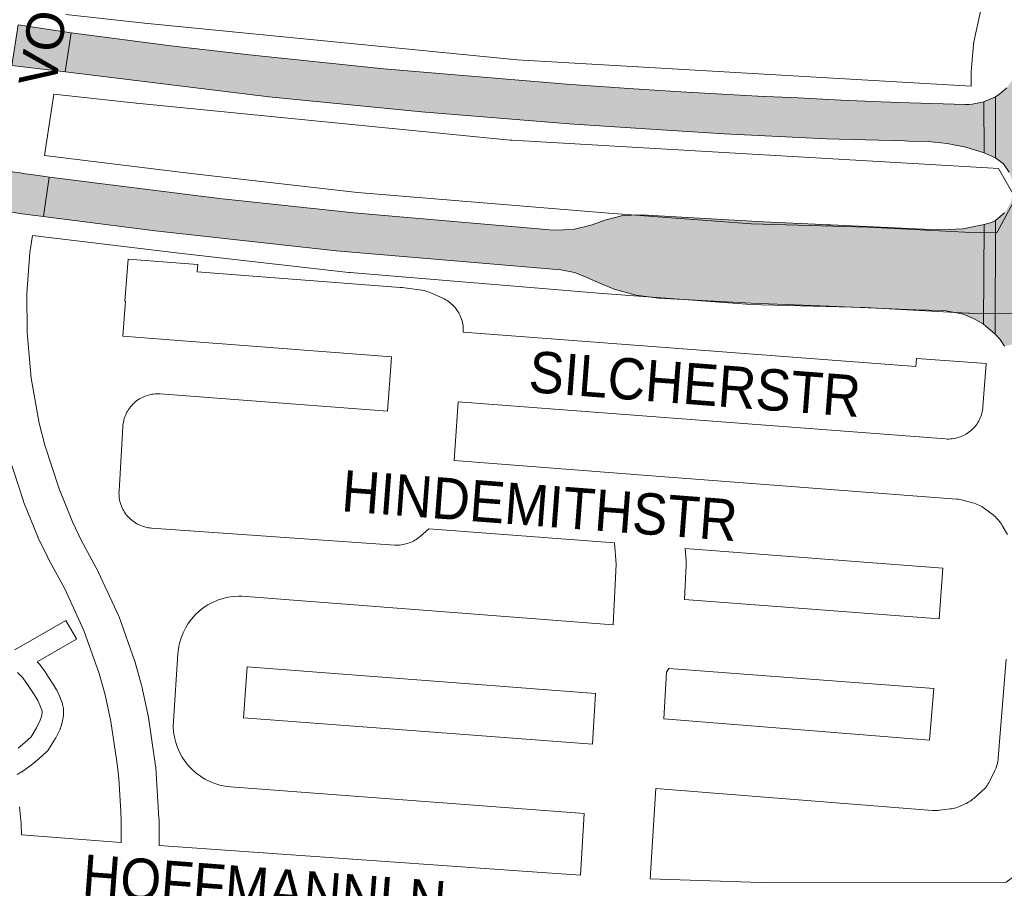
# Paper-space layout 'Layout1' of a CAD drawing. Header units: metres. Extents: x 123097 to 144122, y 392739 to 407589.
# Tile 382 of 510: x 133957 to 134141, y 399061 to 399223. Entities that reach past the tile are written whole.
import ezdxf
from ezdxf.enums import TextEntityAlignment as Align

# ---------------------------------------------------------------- set-up
doc = ezdxf.new("R2010")
doc.units = ezdxf.units.M
doc.header["$MEASUREMENT"] = 0
for name, color, linetype, lineweight in [('gs-anno-wegen algemeen tekst', 7, 'Continuous', 0), ('gs-knt-aanvullende hoofdweg', 7, 'Continuous', 0), ('gs-knt-fietspaden', 7, 'Continuous', 0), ('gs-knt-paden', 7, 'Continuous', 0), ('gs-knt-wegen algemeen', 7, 'Continuous', 0), ('gs-vlk-plantopografie wegen algemeen', 7, 'Continuous', 0), ('ir-ARC-asfalt-hoofdwegen-te inspecteren', 5, 'Continuous', 0)]:
    doc.layers.add(name, color=color, linetype=linetype, lineweight=lineweight)
doc.styles.add('Style-Arial', font='arial.ttf')

psp = doc.layouts.get("Layout1")

# ---------------------------------------------------------------- hatches: boundary and pattern name
at = {"layer": 'ir-ARC-asfalt-hoofdwegen-te inspecteren', "linetype": 'Continuous', "lineweight": 13}
for points in [[(133966.771, 399220.797), (133965.67, 399213.519), (133966.18, 399213.46), (134003.631, 399208.84), (134032.061, 399206.03), (134059.571, 399203.81), (134066.205, 399203.382), (134078.742, 399202.547), (134088.482, 399201.969), (134107.47, 399201.037), (134122.161, 399200.621), (134122.81, 399200.603), (134126.495, 399200.499), (134130.045, 399200.182), (134133.539, 399199.481), (134136.936, 399198.404), (134136.904, 399207.937), (134134.687, 399207.494), (134134.063, 399207.449), (134133.435, 399207.438), (134123.111, 399207.753), (134117.757, 399207.917), (134110.246, 399208.235), (134102.282, 399208.667), (134094.754, 399208.971), (134080.415, 399209.753), (134071.663, 399210.337), (134059.12, 399211.22), (134025.02, 399214.07), (134000, 399216.653), (133985.34, 399218.37), (133967.29, 399220.72)], [(134164.109, 399214.691), (134155.713, 399215.392), (134155.672, 399212.98), (134155.604, 399209.125), (134155.317, 399208.422), (134154.622, 399208.117), (134153.894, 399208.138), (134153.204, 399208.465), (134152.96, 399209.189), (134153.202, 399212.848), (134153.4, 399215.578), (134143.668, 399216.39), (134143.54, 399215.326), (134142.966, 399213.555), (134142.159, 399211.877), (134141.156, 399210.519), (134139.887, 399209.405), (134139.079, 399208.875), (134139.075, 399197.507), (134140.534, 399196.343), (134141.621, 399194.825), (134142.252, 399193.068), (134142.381, 399191.206), (134141.881, 399189.078), (134140.73, 399187.22), (134139.048, 399185.824), (134139.026, 399164.644), (134139.906, 399163.624), (134140.734, 399162.351), (134149.396, 399164.455), (134149.348, 399167.525), (134149.315, 399169.657), (134149.736, 399170.816), (134150.76, 399171.503), (134151.992, 399171.454), (134152.958, 399170.687), (134153.286, 399169.499), (134153.185, 399167.4), (134153.042, 399164.426), (134159.714, 399164.384), (134160.101, 399165.63), (134161.218, 399167.779), (134161.491, 399168.161), (134161.781, 399168.53), (134162.948, 399169.742), (134164.308, 399170.734), (134164.992, 399171.104), (134165.522, 399171.322), (134165.446, 399181.633), (134164.432, 399182.094), (134163.463, 399182.642), (134162.812, 399183.092), (134162.214, 399183.61), (134161.05, 399185.153), (134160.442, 399186.987), (134160.454, 399188.919), (134160.995, 399190.573), (134161.991, 399192), (134163.358, 399193.078), (134164.409, 399193.628), (134165.509, 399194.072), (134165.468, 399213.422)], [(133956.115, 399187.274), (133957.147, 399187.135), (133959.591, 399186.804), (133961.589, 399186.534), (133962.699, 399193.874), (133960.705, 399194.161), (133958.259, 399194.514), (133957.233, 399194.662), (133954.774, 399195.016), (133952.786, 399195.303), (133951.663, 399187.877), (133953.655, 399187.607)], [(134073.03, 399186.864), (134069.572, 399186.704), (134066.218, 399185.845), (134063.861, 399184.975), (134060.361, 399184.105), (134056.756, 399184.017), (134019.431, 399187.22), (133994.39, 399189.87), (133963.21, 399193.8), (133962.699, 399193.874), (133961.589, 399186.534), (133962.06, 399186.47), (133982.43, 399183.86), (134016.181, 399180.15), (134058.065, 399176.576), (134060.567, 399176.119), (134062.937, 399175.195), (134064.101, 399174.608), (134067.991, 399172.97), (134072.069, 399171.878), (134076.257, 399171.354), (134093.491, 399170.39), (134107.982, 399169.811), (134124.158, 399169.165), (134129.137, 399169.01), (134129.881, 399168.969), (134133.022, 399168.328), (134134.99, 399167.531), (134136.824, 399166.46), (134136.936, 399185.027), (134132.993, 399184.247), (134128.978, 399184.08), (134126.949, 399184.124), (134108.395, 399184.975), (134107.492, 399185.016), (134106.827, 399185.048), (134095.791, 399185.58)], [(134136.936, 399185.027), (134136.824, 399166.46), (134139.026, 399164.644), (134139.048, 399185.824), (134138.304, 399185.45)]]:
    psp.add_hatch(color=5, dxfattribs=at).paths.add_polyline_path(points, flags=0)

# ---------------------------------------------------------------- linework, layer by layer
at = {"layer": 'gs-knt-aanvullende hoofdweg', "color": 7, "linetype": 'Continuous', "flags": 128}
for points in [[(133965.791, 399224.201), (133980.457, 399222.587), (134049.901, 399215.733), (134134.498, 399210.856)], [(133961.813, 399197.891), (133989.152, 399194.568), (134020.13, 399191.049), (134067.003, 399187.166), (134093.608, 399185.178), (134115.202, 399184.58), (134115.399, 399184.572), (134134.534, 399183.537), (134139.297, 399183.473), (134142.814, 399189.954), (134139.612, 399195.516), (134137.54, 399195.635), (134048.884, 399200.746), (134048.579, 399200.77), (133978.939, 399207.643), (133978.855, 399207.652), (133963.561, 399209.335)], [(134144.556, 399168.381), (134143.632, 399168.394), (134134.18, 399168.521), (134133.876, 399168.531), (134114.687, 399169.569), (134093.016, 399170.169), (134092.665, 399170.187), (134065.853, 399172.19), (134065.793, 399172.195), (134018.776, 399176.09), (134018.548, 399176.112), (133987.427, 399179.647), (133987.369, 399179.654), (133959.552, 399183.035)]]:
    psp.add_lwpolyline(points, dxfattribs=at)
at = {"layer": 'gs-knt-fietspaden', "color": 7, "linetype": 'Continuous', "flags": 128}
for points in [[(134135.05, 399219.096), (134136.242, 399224.783), (134136.755, 399227.592), (134138.363, 399238.066), (134139.092, 399243.843), (134139.113, 399243.985), (134140.674, 399253.268)], [(134135.049, 399219.093), (134135.05, 399219.096)], [(133963.561, 399209.335), (133961.813, 399197.891)], [(133959.552, 399183.035), (133959.064, 399179.811), (133958.48, 399172.18), (133958.548, 399164.947), (133959.302, 399156.433), (133960.825, 399148.001), (133961.846, 399143.942), (133964.504, 399135.768), (133967.022, 399129.617), (133968.722, 399126.074), (133971.797, 399120.361), (133971.846, 399120.266), (133971.893, 399120.169), (133975.572, 399112.198), (133975.636, 399112.051), (133975.692, 399111.902), (133978.631, 399103.631), (133978.669, 399103.517), (133978.703, 399103.402), (133979.886, 399099.174), (133979.913, 399099.073), (133979.937, 399098.971), (133981.057, 399093.797), (133981.079, 399093.684), (133981.098, 399093.571), (133982.501, 399084.15), (133982.519, 399084.004), (133982.532, 399083.857), (133983.14, 399074.353), (133983.145, 399074.243), (133983.147, 399074.132), (133983.151, 399069.373), (133983.151, 399069.369), (133983.15, 399069.365), (133983.15, 399069.308)], [(133976.052, 399069.843), (133976.06, 399069.915), (133976.067, 399069.998), (133976.084, 399073.85), (133976.022, 399075.654), (133975.628, 399081.814), (133975.401, 399084.029), (133975.225, 399085.348), (133974.171, 399092.424), (133973.098, 399097.383), (133971.975, 399101.394), (133969.131, 399109.401), (133965.564, 399117.129), (133962.502, 399122.819), (133962.428, 399122.964), (133960.648, 399126.674), (133960.605, 399126.767), (133960.565, 399126.862), (133957.958, 399133.229), (133957.911, 399133.35), (133957.868, 399133.474), (133955.133, 399141.885)]]:
    psp.add_lwpolyline(points, dxfattribs=at)
at = {"layer": 'gs-knt-paden', "color": 7, "linetype": 'Continuous', "flags": 128}
psp.add_lwpolyline([(133956.216, 399105.794), (133957.427, 399106.445), (133965.767, 399111.267, -0.3474306), (133965.779, 399111.263), (133967.782, 399107.798, -0.3474361), (133967.779, 399107.786), (133960.431, 399103.538), (133960.734, 399103.225), (133960.797, 399103.156), (133960.857, 399103.084), (133960.914, 399103.01), (133962.043, 399101.459), (133962.096, 399101.382), (133963.246, 399099.637), (133963.298, 399099.555), (133964.045, 399098.293), (133964.081, 399098.229), (133964.114, 399098.165), (133964.444, 399097.504), (133964.481, 399097.423), (133964.515, 399097.342), (133965.092, 399095.869), (133965.124, 399095.784), (133965.151, 399095.697), (133965.174, 399095.61), (133965.302, 399095.081), (133965.323, 399094.987), (133965.339, 399094.892), (133965.35, 399094.796), (133965.357, 399094.699), (133965.359, 399094.603), (133965.357, 399093.865), (133965.355, 399093.785), (133965.35, 399093.705), (133965.342, 399093.625), (133965.33, 399093.545), (133965.167, 399092.552), (133965.153, 399092.473), (133965.135, 399092.394), (133965.114, 399092.316), (133964.829, 399091.337), (133964.802, 399091.251), (133964.77, 399091.166), (133964.736, 399091.082), (133964.697, 399091), (133963.881, 399089.368), (133963.84, 399089.291), (133963.796, 399089.216), (133962.575, 399087.226), (133962.529, 399087.155), (133962.48, 399087.086), (133962.428, 399087.018), (133962.374, 399086.954), (133962.317, 399086.891), (133962.257, 399086.831), (133960.83, 399085.526), (133959.337, 399084.297), (133957.781, 399083.148), (133957.704, 399083.097), (133957.624, 399083.049), (133957.541, 399083.005), (133956.68, 399082.566)], format="xyb", dxfattribs=at)
for points in [[(133956.871, 399087.472), (133958.104, 399088.483), (133959.285, 399089.551), (133960.324, 399091.244), (133961.02, 399092.635), (133961.22, 399093.323), (133961.337, 399094.038), (133961.338, 399094.371), (133961.3, 399094.53), (133960.805, 399095.792), (133960.548, 399096.308), (133959.863, 399097.465), (133958.765, 399099.131), (133957.747, 399100.53), (133956.775, 399101.535)], [(133957.131, 399076.5), (133957.432, 399073.409), (133957.437, 399073.336), (133957.44, 399073.263), (133957.489, 399071.278)]]:
    psp.add_lwpolyline(points, dxfattribs=at)
at = {"layer": 'gs-knt-wegen algemeen', "color": 7, "linetype": 'Continuous', "flags": 128}
for points in [[(134026.405, 399159.435), (134026.473, 399160.403), (133982.759, 399163.765), (133976.386, 399164.255, -0.384219), (133976.378, 399164.265), (133976.875, 399170.737), (133976.776, 399170.745, -0.3841754), (133976.767, 399170.755), (133977.37, 399178.591, -0.3842183), (133977.381, 399178.6), (133990.343, 399177.602, -0.3842181), (133990.352, 399177.592), (133990.248, 399176.248), (134028.086, 399173.338), (134028.287, 399173.319), (134028.488, 399173.294), (134032.137, 399172.784), (134032.443, 399172.734), (134032.746, 399172.669), (134033.046, 399172.59), (134033.341, 399172.497), (134033.632, 399172.39), (134033.917, 399172.269), (134036.03, 399171.314), (134036.316, 399171.177), (134036.594, 399171.026), (134036.865, 399170.861), (134037.127, 399170.684), (134037.38, 399170.494), (134037.624, 399170.291), (134037.858, 399170.078), (134038.081, 399169.853), (134038.293, 399169.617), (134038.493, 399169.372), (134038.681, 399169.117), (134038.856, 399168.853), (134039.019, 399168.581), (134039.168, 399168.301), (134039.303, 399168.015), (134039.424, 399167.722), (134039.53, 399167.424), (134039.622, 399167.121), (134039.7, 399166.814), (134039.762, 399166.503), (134039.809, 399166.19), (134039.84, 399165.875), (134039.857, 399165.558), (134039.857, 399165.242), (134039.845, 399164.974)], [(134039.845, 399164.974), (134124.241, 399158.562), (134124.358, 399160.1, -0.3842353), (134124.368, 399160.108), (134137.332, 399159.124, -0.3842385), (134137.34, 399159.113), (134136.73, 399151.084), (134136.7, 399150.775), (134136.654, 399150.469), (134136.594, 399150.165), (134136.52, 399149.864), (134136.431, 399149.567), (134136.328, 399149.275), (134136.212, 399148.988), (134136.082, 399148.707), (134135.939, 399148.432), (134135.783, 399148.164), (134135.614, 399147.904), (134135.433, 399147.653), (134135.241, 399147.41), (134135.037, 399147.177), (134134.822, 399146.953), (134134.597, 399146.741), (134134.362, 399146.539), (134134.117, 399146.348), (134133.864, 399146.17), (134133.603, 399146.003), (134133.334, 399145.85), (134133.058, 399145.709), (134132.775, 399145.581), (134132.487, 399145.467), (134132.194, 399145.367), (134131.896, 399145.281), (134131.595, 399145.21), (134131.29, 399145.152), (134130.983, 399145.11), (134130.675, 399145.082), (134130.365, 399145.068), (134130.055, 399145.07), (134129.746, 399145.086), (134038.932, 399151.986)]]:
    psp.add_lwpolyline(points, format="xyb", dxfattribs=at)
for points in [[(134061.691, 399063.745), (134062.403, 399075.262), (133996.444, 399080.247), (133995.452, 399080.365), (133994.476, 399080.569), (133993.52, 399080.857), (133992.593, 399081.226), (133991.701, 399081.674), (133990.852, 399082.198), (133990.051, 399082.793), (133989.305, 399083.456), (133988.619, 399084.18), (133987.998, 399084.962), (133987.448, 399085.794), (133986.971, 399086.671), (133986.572, 399087.585), (133986.254, 399088.531), (133986.019, 399089.501), (133985.869, 399090.487), (133985.805, 399091.483), (133985.827, 399092.482), (133986.655, 399105.024), (133986.766, 399106.029), (133986.964, 399107.02), (133987.249, 399107.99), (133987.618, 399108.932), (133988.068, 399109.837), (133988.596, 399110.699), (133989.197, 399111.512), (133989.868, 399112.269), (133990.602, 399112.964), (133991.395, 399113.592), (133992.239, 399114.148), (133993.129, 399114.628), (133994.058, 399115.027), (133995.018, 399115.344), (133996.002, 399115.575), (133997.003, 399115.719), (133998.013, 399115.775), (133998.297, 399115.771), (133998.581, 399115.756), (134067.808, 399110.458), (134068.38, 399121.772), (134068.073, 399125.688), (134033.449, 399128.344), (134031.823, 399126.916), (134031.591, 399126.722), (134031.35, 399126.539), (134031.101, 399126.367), (134030.845, 399126.207), (134030.581, 399126.059), (134030.311, 399125.923), (134030.034, 399125.8), (134029.752, 399125.69), (134029.466, 399125.593), (134029.175, 399125.51), (134028.881, 399125.44), (134028.584, 399125.384), (134028.284, 399125.342), (134027.983, 399125.314), (134027.681, 399125.3), (134027.378, 399125.3), (134027.076, 399125.314), (133981.742, 399128.462), (133981.426, 399128.491), (133981.112, 399128.536), (133980.801, 399128.597), (133980.493, 399128.672), (133980.189, 399128.762), (133979.889, 399128.867), (133979.595, 399128.987), (133979.308, 399129.12), (133979.027, 399129.268), (133978.753, 399129.429), (133978.488, 399129.603), (133978.232, 399129.79), (133977.985, 399129.989), (133977.748, 399130.2), (133977.522, 399130.422), (133977.306, 399130.655), (133977.102, 399130.898), (133976.911, 399131.151), (133976.732, 399131.413), (133976.566, 399131.683), (133976.413, 399131.961), (133976.274, 399132.246), (133976.149, 399132.538), (133976.038, 399132.835), (133975.942, 399133.137), (133975.861, 399133.444), (133975.795, 399133.754), (133975.744, 399134.067), (133975.708, 399134.383), (133975.688, 399134.699), (133975.683, 399135.016), (133975.694, 399135.333), (133976.392, 399147.356), (133976.418, 399147.668), (133976.458, 399147.979), (133976.514, 399148.287), (133976.584, 399148.592), (133976.669, 399148.894), (133976.769, 399149.191), (133976.882, 399149.483), (133977.01, 399149.77), (133977.151, 399150.05), (133977.306, 399150.322), (133977.473, 399150.587), (133977.653, 399150.844), (133977.845, 399151.091), (133978.049, 399151.329), (133978.264, 399151.558), (133978.49, 399151.775), (133978.726, 399151.981), (133978.972, 399152.176), (133979.226, 399152.358), (133979.489, 399152.529), (133979.761, 399152.686), (133980.039, 399152.83), (133980.324, 399152.96), (133980.615, 399153.077), (133980.911, 399153.18), (133981.212, 399153.268), (133981.516, 399153.341), (133981.824, 399153.4), (133982.135, 399153.444), (133982.447, 399153.473), (133982.76, 399153.487), (133983.073, 399153.485), (133983.386, 399153.469), (134025.757, 399150.235), (134026.404, 399159.427)], [(134026.404, 399159.427), (134026.404, 399159.431), (134026.405, 399159.435)], [(134026.404, 399159.427), (134026.404, 399159.431), (134026.405, 399159.435)], [(134038.932, 399151.986), (134038.162, 399141.041), (134075.011, 399138.214), (134131.805, 399133.882), (134132.105, 399133.852), (134132.404, 399133.808), (134132.7, 399133.751), (134132.993, 399133.68), (134134.775, 399133.203), (134135.076, 399133.114), (134135.373, 399133.011), (134135.664, 399132.894), (134135.949, 399132.763), (134136.228, 399132.619), (134136.499, 399132.461), (134136.763, 399132.291), (134137.017, 399132.107), (134138.602, 399130.909), (134138.829, 399130.73), (134139.048, 399130.54), (134139.258, 399130.341), (134139.459, 399130.133), (134139.651, 399129.916), (134139.832, 399129.691), (134140.004, 399129.458), (134140.165, 399129.218), (134140.315, 399128.971), (134141.309, 399127.248)], [(134081.082, 399115.155), (134128.547, 399111.563), (134129.223, 399121.021), (134081.212, 399124.683), (134081.393, 399122.37), (134081.409, 399122.092), (134081.413, 399121.812), (134081.405, 399121.533), (134081.082, 399115.155)], [(134141.063, 399104.053), (134139.567, 399085.558), (134139.536, 399085.26), (134139.491, 399084.963), (134139.432, 399084.668), (134139.36, 399084.377), (134139.275, 399084.089), (134139.176, 399083.805), (134139.065, 399083.526), (134138.941, 399083.253), (134138.077, 399081.463), (134137.945, 399081.205), (134137.802, 399080.954), (134137.648, 399080.709), (134137.484, 399080.471), (134137.309, 399080.24), (134137.123, 399080.018), (134136.929, 399079.804), (134136.724, 399079.599), (134136.511, 399079.403), (134135.018, 399078.091), (134134.805, 399077.911), (134134.583, 399077.741), (134134.355, 399077.58), (134134.12, 399077.429), (134133.879, 399077.288), (134133.632, 399077.158), (134133.38, 399077.039), (134132.467, 399076.631), (134132.21, 399076.522), (134131.949, 399076.425), (134131.683, 399076.339), (134131.414, 399076.264), (134131.142, 399076.201), (134130.868, 399076.15), (134130.592, 399076.11), (134128.619, 399075.871), (134128.36, 399075.845), (134128.1, 399075.829), (134127.84, 399075.824), (134127.58, 399075.829), (134127.32, 399075.845), (134075.738, 399079.949), (134074.694, 399063.08)], [(133998.917, 399093.117), (134063.948, 399088.203), (134064.495, 399097.654), (133999.545, 399102.624), (133998.917, 399093.117)], [(134077.261, 399092.889), (134126.779, 399088.949), (134127.558, 399098.58), (134078.261, 399102.312), (134078.2, 399102.318), (134077.767, 399101.622), (134077.261, 399092.889)], [(133957.489, 399071.278), (133976.052, 399069.843)], [(133983.15, 399069.308), (134050.933, 399064.507), (134061.691, 399063.745)], [(134074.694, 399063.08), (134095.241, 399062.423), (134112.104, 399062.322), (134140.547, 399062.435), (134141.033, 399062.487), (134145.382, 399065.625)]]:
    psp.add_lwpolyline(points, dxfattribs=at)
at = {"layer": 'gs-vlk-plantopografie wegen algemeen', "color": 7, "linetype": 'Continuous', "flags": 128}
for points in [[(134134.498, 399210.856), (134134.509, 399213.26), (134134.513, 399213.409), (134134.523, 399213.557), (134134.974, 399218.585), (134134.991, 399218.756), (134135.016, 399218.927), (134135.049, 399219.093)], [(134135.049, 399219.093), (134135.05, 399219.096)]]:
    psp.add_lwpolyline(points, dxfattribs=at)
at = {"layer": 'ir-ARC-asfalt-hoofdwegen-te inspecteren', "color": 5, "linetype": 'Continuous', "lineweight": 13, "flags": 128}
for points in [[(133956.861, 399222.258), (133955.712, 399214.661), (133965.67, 399213.519), (133966.771, 399220.797)], [(133966.771, 399220.797), (133965.67, 399213.519), (133966.18, 399213.46), (134003.631, 399208.84), (134032.061, 399206.03), (134059.571, 399203.81), (134066.205, 399203.382), (134078.742, 399202.547), (134088.482, 399201.969), (134107.47, 399201.037), (134122.161, 399200.621), (134122.81, 399200.603), (134126.495, 399200.499), (134130.045, 399200.182), (134133.539, 399199.481), (134136.936, 399198.404), (134136.904, 399207.937), (134134.687, 399207.494), (134134.063, 399207.449), (134133.435, 399207.438), (134123.111, 399207.753), (134117.757, 399207.917), (134110.246, 399208.235), (134102.282, 399208.667), (134094.754, 399208.971), (134080.415, 399209.753), (134071.663, 399210.337), (134059.12, 399211.22), (134025.02, 399214.07), (134000, 399216.653), (133985.34, 399218.37), (133967.29, 399220.72)], [(134136.904, 399207.937), (134136.936, 399198.404), (134139.075, 399197.507), (134139.079, 399208.875)], [(133956.115, 399187.274), (133957.147, 399187.135), (133959.591, 399186.804), (133961.589, 399186.534), (133962.699, 399193.874), (133960.705, 399194.161), (133958.259, 399194.514), (133957.233, 399194.662), (133954.774, 399195.016), (133952.786, 399195.303), (133951.663, 399187.877), (133953.655, 399187.607)], [(134073.03, 399186.864), (134069.572, 399186.704), (134066.218, 399185.845), (134063.861, 399184.975), (134060.361, 399184.105), (134056.756, 399184.017), (134019.431, 399187.22), (133994.39, 399189.87), (133963.21, 399193.8), (133962.699, 399193.874), (133961.589, 399186.534), (133962.06, 399186.47), (133982.43, 399183.86), (134016.181, 399180.15), (134058.065, 399176.576), (134060.567, 399176.119), (134062.937, 399175.195), (134064.101, 399174.608), (134067.991, 399172.97), (134072.069, 399171.878), (134076.257, 399171.354), (134093.491, 399170.39), (134107.982, 399169.811), (134124.158, 399169.165), (134129.137, 399169.01), (134129.881, 399168.969), (134133.022, 399168.328), (134134.99, 399167.531), (134136.824, 399166.46), (134136.936, 399185.027), (134132.993, 399184.247), (134128.978, 399184.08), (134126.949, 399184.124), (134108.395, 399184.975), (134107.492, 399185.016), (134106.827, 399185.048), (134095.791, 399185.58)], [(134136.936, 399185.027), (134136.824, 399166.46), (134139.026, 399164.644), (134139.048, 399185.824), (134138.304, 399185.45)]]:
    psp.add_lwpolyline(points, close=True, dxfattribs=at)
for points in [[(134141.156, 399210.519), (134139.887, 399209.405), (134139.079, 399208.875), (134139.075, 399197.507), (134140.534, 399196.343), (134141.621, 399194.825)], [(134140.73, 399187.22), (134139.048, 399185.824), (134139.026, 399164.644), (134139.906, 399163.624), (134140.734, 399162.351)]]:
    psp.add_lwpolyline(points, dxfattribs=at)
at = {"layer": 'ir-ARC-asfalt-hoofdwegen-te inspecteren', "color": 5, "linetype": 'Continuous', "lineweight": 13}
for points in [[(133956.861, 399222.258), (133955.712, 399214.661), (133966.771, 399220.797), (133965.67, 399213.519)], [(134136.904, 399207.937), (134136.936, 399198.404), (134139.079, 399208.875), (134139.075, 399197.507)]]:
    psp.add_solid(points, dxfattribs=at)

# ---------------------------------------------------------------- texts
at = {"layer": 'gs-anno-wegen algemeen tekst', "color": 7, "style": 'Style-Arial'}
psp.add_text('VON WEBERPAD', height=7, rotation=81.44068, dxfattribs=at).set_placement((133966.334, 399250.398), align=Align.MIDDLE_CENTER)
at = {"layer": 'gs-anno-wegen algemeen tekst', "color": 7, "style": 'Style-Arial', "width": 0.909091}
for s, rotation, p in [('SILCHERSTR', 355.65483, (134083.051, 399155.339)), ('HINDEMITHSTR', 355.65483, (134054.115, 399132.666)), ('HOFFMANNLN', 355.71191, (134002.788, 399061.298))]:
    psp.add_text(s, height=7.7, rotation=rotation, dxfattribs=at).set_placement(p, align=Align.MIDDLE_CENTER)

doc.saveas('drawing.dxf')
